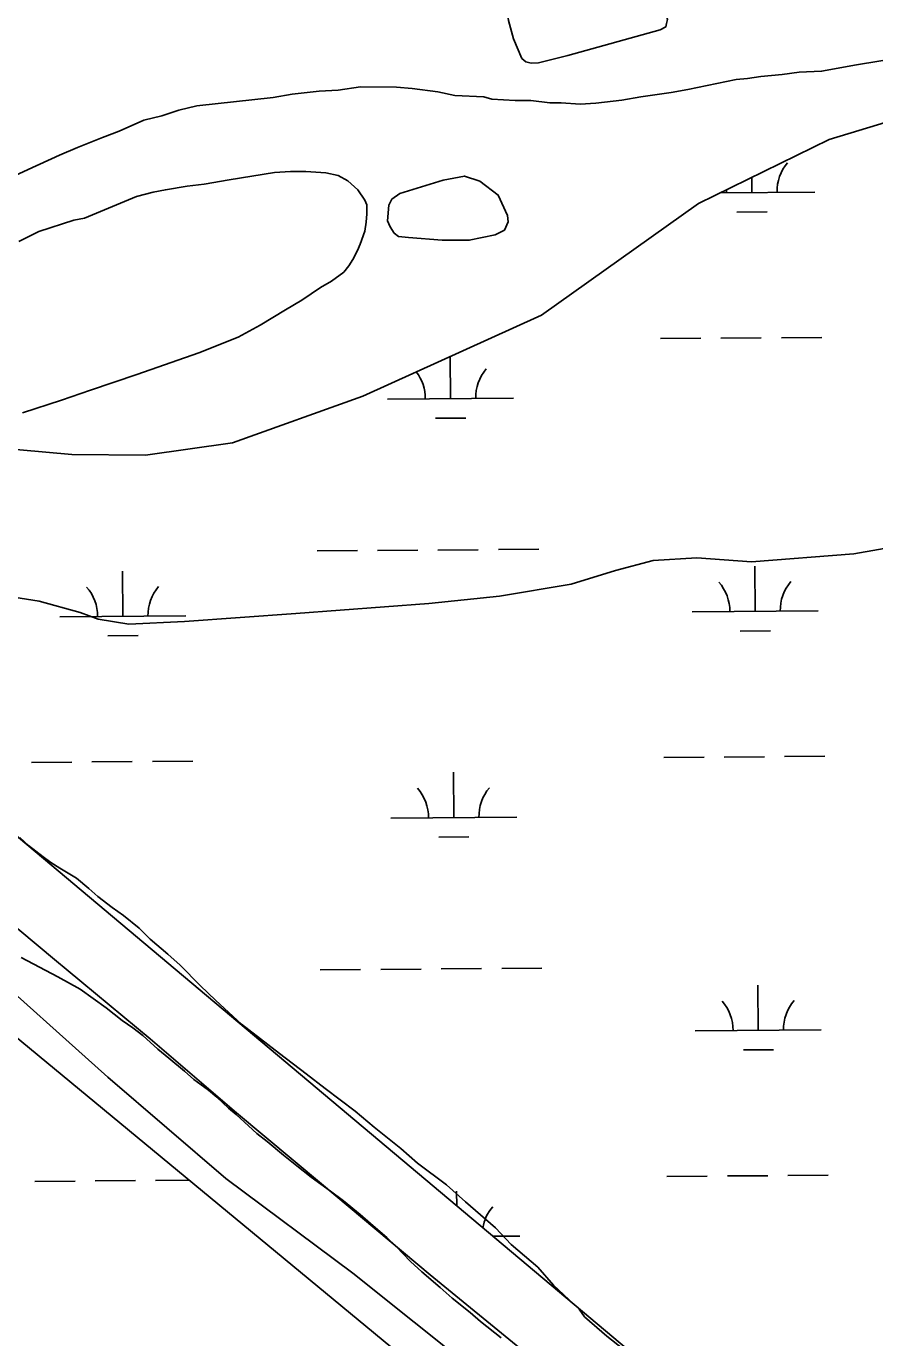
# Model space of a CAD drawing. Extents: x 3540316 to 3578335, y 553172 to 578787.
# Drawn here: x 3560722 to 3561395, y 561164 to 562205 of the extents above; entities that cross this region are included whole.
import ezdxf

# ---------------------------------------------------------------- set-up
doc = ezdxf.new("R2010")
doc.units = 0
for name, color, linetype in [('V-RAIL-TRAK', 7, 'Continuous'), ('V-SITE-VEGE', 7, 'Continuous'), ('V-TOPO-SHOR', 7, 'Continuous'), ('V-WETL-SWMP', 7, 'Continuous')]:
    doc.layers.add(name, color=color, linetype=linetype)

msp = doc.modelspace()

# ---------------------------------------------------------------- linework, layer by layer
at = {"layer": 'V-RAIL-TRAK'}
msp.add_lwpolyline([(3560113.768, 561991.0650000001), (3560170.1920000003, 561944.511), (3560249.685, 561877.143), (3560316.036, 561820.841), (3560375.985, 561771.359), (3560449.0700000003, 561709.843), (3560518.313, 561651.906), (3560603.588, 561581.268), (3560672.8310000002, 561523.652), (3560744.318, 561464.083), (3560820.2970000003, 561401.257), (3560888.887, 561342.356), (3560956.204, 561286.047), (3561042.435, 561213.787), (3561116.495, 561153.234), (3561166.18, 561111.248), (3561232.207, 561054.946), (3561301.1180000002, 560996.044), (3561371.645, 560937.451), (3561437.9960000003, 560881.149)], dxfattribs=at)
at = {"layer": 'V-SITE-VEGE'}
for p, q in [((3560717.762, 561465.687), (3560746.934, 561450.3819999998)), ((3560746.934, 561450.382), (3560764.608, 561440.4880000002)), ((3560764.608, 561440.488), (3560785.352, 561425.6900000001)), ((3560785.352, 561425.6900000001), (3560798.146, 561415.833)), ((3560798.146, 561415.833), (3560806.532, 561410.002)), ((3560806.532, 561410.002), (3560814.47, 561403.729)), ((3560814.47, 561403.729), (3560826.3710000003, 561392.9890000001)), ((3560826.3710000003, 561392.9890000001), (3560835.1920000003, 561385.8250000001)), ((3560835.1920000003, 561385.8250000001), (3560847.539, 561375.526)), ((3560847.539, 561375.526), (3560855.0330000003, 561368.8150000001)), ((3560855.0330000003, 561368.8150000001), (3560866.506, 561360.297)), ((3560866.506, 561360.297), (3560873.1210000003, 561354.9230000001)), ((3560873.1210000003, 561354.9230000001), (3560882.372, 561345.979)), ((3560882.372, 561345.979), (3560888.545, 561341.052)), ((3560888.545, 561341.052), (3560898.242, 561332.102)), ((3560898.242, 561332.102), (3560904.8510000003, 561325.843)), ((3560904.8510000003, 561325.843), (3560913.235, 561319.568)), ((3560913.235, 561319.568), (3560926.023, 561308.823)), ((3560926.023, 561308.823), (3560936.607, 561300.311)), ((3560936.607, 561300.3109999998), (3560948.078, 561291.351)), ((3560948.078, 561291.351), (3560963.524, 561280.142)), ((3560963.524, 561280.142), (3560973.6720000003, 561272.524)), ((3560973.6720000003, 561272.524), (3560986.904, 561261.776)), ((3560986.904, 561261.776), (3560995.2800000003, 561254.612)), ((3560995.2800000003, 561254.612), (3561008.0640000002, 561243.424)), ((3561008.0640000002, 561243.424), (3561015.5530000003, 561236.2679999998)), ((3561015.5530000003, 561236.2679999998), (3561027, 561224.201)), ((3561027, 561224.201), (3561035.8140000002, 561216.148)), ((3561035.8140000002, 561216.148), (3561050.363, 561203.615)), ((3561050.363, 561203.615), (3561060.06, 561195.111)), ((3561060.06, 561195.111), (3561074.1750000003, 561183.9129999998)), ((3561074.1750000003, 561183.9129999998), (3561082.554, 561176.7490000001)), ((3561082.554, 561176.7490000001), (3561098.872, 561163.7590000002))]:
    msp.add_line(p, q, dxfattribs=at)
for points in [[(3560704.616, 562082.655), (3560723.3710000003, 562091.417), (3560748.375, 562102.799), (3560762.66, 562108.9230000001), (3560782.298, 562116.783), (3560795.688, 562122.024), (3560815.333, 562130.775), (3560829.599, 562134.23), (3560842.9790000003, 562138.578), (3560857.247, 562142.029), (3560917.8170000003, 562148.697), (3560932.966, 562151.253), (3560954.343, 562153.762), (3560969.477, 562154.5380000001), (3560987.2970000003, 562157.0750000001), (3561015.775, 562156.86), (3561028.224, 562155.877), (3561048.676, 562153.055), (3561062.004, 562150.284), (3561085.136, 562149.221), (3561091.3540000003, 562147.395), (3561110.034, 562146.3640000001), (3561122.494, 562146.27), (3561137.61, 562144.378), (3561146.509, 562144.31), (3561161.631, 562143.307), (3561174.095, 562144.103), (3561194.585, 562146.62), (3561209.732, 562149.176), (3561233.788, 562152.556), (3561247.1580000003, 562155.126), (3561285.486, 562162.849), (3561294.3910000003, 562163.67), (3561305.083, 562165.37), (3561322.006, 562167.023), (3561335.367, 562168.704), (3561353.1720000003, 562169.46), (3561380.802, 562174.5920000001), (3561432.483, 562183.103)], [(3560719.038, 561898.3150000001), (3560749.784, 561908.307), (3560772.8510000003, 561916.3150000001), (3560809.752, 561928.818), (3560858.955, 561945.83), (3560890.234, 561958.376), (3560907.687, 561967.957), (3560927.717, 561980.077), (3560940.551, 561987.651), (3560955.457, 561997.762), (3560964.183, 562002.808), (3560973.95, 562009.892), (3560978.079, 562014.973), (3560981.184, 562020.062), (3560984.8170000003, 562027.189), (3560986.9, 562032.289), (3560990.5530000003, 562042.486), (3560991.631, 562049.635), (3560992.1920000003, 562056.277), (3560992.245, 562063.433), (3560990.738, 562067.023), (3560985.177, 562075.2440000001), (3560977.051, 562082.463), (3560969.414, 562086.61), (3560959.717, 562088.728), (3560943.877, 562089.868), (3560931.61, 562089.96), (3560918.8200000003, 562089.035), (3560882.992, 562083.167), (3560863.029, 562079.7390000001), (3560849.727, 562078.305), (3560832.323, 562075.368), (3560822.595, 562073.3960000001), (3560809.2770000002, 562069.919), (3560768.251, 562052.845), (3560759.549, 562051.3740000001), (3560731.877, 562042.381), (3560715.968, 562034.3200000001)], [(3561195.1550000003, 561155.175), (3561182.77, 561165.059), (3561165.086, 561180.321), (3561160.683, 561186.584), (3561140.3540000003, 561205.427), (3561128.001, 561219.757), (3561106.7770000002, 561237.718), (3561094.418, 561251.159), (3561070.542, 561271.805), (3561055.514, 561285.2710000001), (3561032.503, 561302.353), (3561019.242, 561314.022), (3560998.008, 561331.0920000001), (3560982.974, 561343.6630000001), (3560959.08, 561361.643), (3560944.037, 561373.326), (3560922.799, 561389.506), (3560892.714, 561412.8690000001), (3560872.3880000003, 561431.713), (3560860.0160000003, 561443.3740000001), (3560844.115, 561459.514), (3560834.393, 561468.487), (3560820.242, 561480.164), (3560811.409, 561489.128), (3560799.022, 561499.008), (3560790.171, 561505.308), (3560778.667, 561514.294), (3560771.596, 561520.578), (3560761.87, 561528.659), (3560748.578, 561536.769), (3560741.492, 561541.273), (3560735.295, 561545.7660000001), (3560723.793, 561554.755), (3560716.721, 561561.0380000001)]]:
    msp.add_lwpolyline(points, dxfattribs=at)
at = {"layer": 'V-TOPO-SHOR'}
for points in [[(3561104.67, 562209.902), (3561103.1240000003, 562219.9670000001), (3561104.793, 562226.118), (3561107.738, 562229.6630000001), (3561115.227, 562233.501), (3561190.9420000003, 562252.068), (3561211.08, 562255.81), (3561215.932, 562254.151), (3561220.757, 562248.601), (3561230.849, 562210.5750000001), (3561230.1780000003, 562207.337), (3561229.5100000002, 562204.747), (3561224.951, 562202.51), (3561151.8170000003, 562181.977), (3561128.421, 562176.314), (3561122.58, 562176.034), (3561118.3710000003, 562177.037), (3561115.148, 562179.657), (3561108.776, 562195.275), (3561104.67, 562209.902)], [(3561008.764, 562050.713), (3561009.829, 562063.029), (3561012.1350000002, 562067.879), (3561018.332, 562072.372), (3561052.794, 562083.143), (3561069.684, 562086.26), (3561081.98, 562082.274), (3561096.492, 562071.137), (3561103.83, 562054.8640000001), (3561104.4450000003, 562049.9940000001), (3561101.473, 562043.205), (3561093.988, 562039.694), (3561073.52, 562035.305), (3561052.112, 562035.4670000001), (3561025.208, 562037.616), (3561017.427, 562038.322), (3561013.88, 562040.944), (3561010.673, 562045.832), (3561008.764, 562050.713)], [(3560446.742, 561748.977), (3560537.011, 561759.122), (3560606.031, 561761.762), (3560670.045, 561758.576), (3560732.2060000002, 561748.639), (3560764.612, 561739.826), (3560779.001, 561734.307), (3560803.325, 561730.518), (3560847.535, 561732.439), (3560935.9760000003, 561738.993), (3561041.563, 561746.769), (3561097.529, 561752.661), (3561154.4220000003, 561762.158), (3561189.68, 561773.1680000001), (3561219.505, 561781.061), (3561254.2460000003, 561783.055), (3561297.5160000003, 561780.024), (3561378.737, 561786.179), (3561422.54, 561793.9670000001)], [(3560408.071, 561704.171), (3560495.9220000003, 561632.255), (3560588.66, 561550.384), (3560681.373, 561464.905), (3560786.644, 561370.762), (3560880.295, 561290.237), (3560981.2, 561215.069), (3561078.478, 561137.223), (3561110.3310000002, 561114.885), (3561196.379, 561042.986), (3561319.108, 560931.1240000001), (3561437.906, 560836.429)]]:
    msp.add_lwpolyline(points, dxfattribs=at)
at = {"layer": 'V-WETL-SWMP'}
for p, q in [((3561297.8534961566, 562073.1829111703), (3561297.760794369, 562085.2108108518)), ((3561272.8477846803, 562072.9901455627), (3561347.8519960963, 562073.5683427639)), ((3561285.9727826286, 562057.6599014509), (3561309.9720625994, 562057.8449086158)), ((3561225.337330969, 561957.1887302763), (3561257.3363709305, 561957.4354064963)), ((3561273.335890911, 561957.5587446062), (3561305.334930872, 561957.805420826)), ((3561321.334450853, 561957.9287589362), (3561353.333490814, 561958.1754351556)), ((3561058.6361783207, 561909.472381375), (3561058.3781311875, 561942.953559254)), ((3561008.637678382, 561909.0869497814), (3561108.634678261, 561909.8578129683)), ((3561046.755464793, 561893.9493716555), (3561070.754744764, 561894.1343788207)), ((3560952.7207689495, 561788.5816031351), (3560984.7198089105, 561788.8282793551)), ((3561000.719328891, 561788.9516174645), (3561032.7183688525, 561789.1982936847)), ((3561048.717888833, 561789.3216317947), (3561080.716928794, 561789.5683080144)), ((3561096.716448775, 561789.6916461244), (3561128.715488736, 561789.9383223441)), ((3560798.5244746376, 561736.6495342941), (3560798.2470232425, 561772.6483821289)), ((3561300.41741679, 561740.5185582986), (3561300.139965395, 561776.5174061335)), ((3561250.4189168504, 561740.1331267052), (3561350.4159167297, 561740.9039898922)), ((3560748.5259746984, 561736.2641027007), (3560848.522974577, 561737.0349658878)), ((3560786.6437611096, 561721.1265245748), (3560810.6430410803, 561721.3115317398)), ((3561288.536703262, 561724.9955485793), (3561312.535983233, 561725.1805557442)), ((3560726.00830945, 561620.6553534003), (3560758.0073494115, 561620.9020296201)), ((3560774.006869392, 561621.0253677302), (3560806.0059093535, 561621.2720439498)), ((3560822.0054293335, 561621.3953820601), (3560854.004469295, 561621.6420582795)), ((3561227.9012516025, 561624.5243774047), (3561259.900291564, 561624.7710536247)), ((3561275.8998115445, 561624.8943917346), (3561307.8988515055, 561625.1410679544)), ((3561323.898371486, 561625.2644060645), (3561355.8974114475, 561625.511082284)), ((3561061.200098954, 561576.8080285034), (3561060.922647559, 561612.8068763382)), ((3561011.2015990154, 561576.4225969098), (3561111.198598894, 561577.1934600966)), ((3561049.3193854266, 561561.2850187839), (3561073.318665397, 561561.4700259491)), ((3560569.355637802, 561521.955749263), (3561158.2286669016, 561035.17560869)), ((3560955.2846895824, 561455.9172502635), (3560987.283729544, 561456.1639264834)), ((3561003.2832495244, 561456.287264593), (3561035.2822894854, 561456.533940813)), ((3561051.2818094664, 561456.6572789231), (3561083.2808494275, 561456.9039551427)), ((3561099.2803694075, 561457.0272932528), (3561131.2794093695, 561457.2739694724)), ((3561302.981337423, 561407.854205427), (3561302.703886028, 561443.8530532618)), ((3561252.9828374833, 561407.4687738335), (3561352.979837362, 561408.2396370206)), ((3561291.100623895, 561392.3311957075), (3561315.0999038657, 561392.5162028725)), ((3561326.462292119, 561292.6000531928), (3561358.461332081, 561292.8467294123)), ((3560728.604727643, 561287.9540818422), (3560760.603774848, 561288.200758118)), ((3560776.6032984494, 561288.324096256), (3560808.6023456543, 561288.5707725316)), ((3560824.6018692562, 561288.6941106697), (3560851.290584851, 561288.8998503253)), ((3561230.4651722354, 561291.860024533), (3561262.4642121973, 561292.106700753)), ((3561278.463732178, 561292.2300388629), (3561310.462772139, 561292.4767150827)), ((3561063.577358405, 561268.3626473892), (3561063.4865681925, 561280.1425234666)), ((3561092.120347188, 561244.3622706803), (3561113.762519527, 561244.529107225))]:
    msp.add_line(p, q, dxfattribs=at)
msp.add_lwpolyline([(3561440.191, 560964.138), (3561392.171, 560992.062), (3560536.341, 561711.687), (3560293.16, 561899.566), (3560255.5, 561930.858), (3560238.615, 561975.772), (3560238.7460000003, 561992.997), (3560256.1010000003, 562010.091), (3560276.561, 561982.375), (3560431.166, 561926.082), (3560503.353, 561904.8640000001), (3560599.628, 561880.019), (3560675.364, 561872.555), (3560757.991, 561865.039), (3560816.554, 561864.595), (3560885.531, 561874.408), (3560989.166, 561911.519), (3561130.904, 561975.903), (3561255.6, 562064.532), (3561359.339, 562115.4230000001), (3561459.477, 562145.67)], dxfattribs=at)
for centre, radius, start, end in [((3561353.0911156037, 562074.0835466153), 35.24628790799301, 139.66985193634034, 181.21351026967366), ((3561242.608558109, 562073.2318516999), 35.24628790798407, 359.6698580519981, 3.548129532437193), ((3561003.391240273, 561909.5213219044), 35.24628790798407, 359.6698580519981, 37.04328290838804), ((3561113.8737977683, 561910.3730168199), 35.24628790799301, 139.66985193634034, 181.21351026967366), ((3561245.172478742, 561740.5674988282), 35.24628790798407, 359.6698580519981, 41.21351638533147), ((3561355.6550362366, 561741.4191937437), 35.24628790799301, 139.66985193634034, 181.21351026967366), ((3560743.2795365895, 561736.6984748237), 35.24628790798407, 359.6698580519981, 41.21351638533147), ((3560853.7620940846, 561737.5501697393), 35.24628790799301, 139.66985193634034, 181.21351026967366), ((3561005.955160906, 561576.8569690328), 35.24628790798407, 359.6698580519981, 41.21351638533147), ((3561116.437718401, 561577.7086639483), 35.24628790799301, 139.66985193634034, 181.21351026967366), ((3561247.736399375, 561407.9031459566), 35.24628790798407, 359.6698580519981, 41.21351638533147), ((3561358.21895687, 561408.754840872), 35.24628790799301, 139.66985193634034, 181.21351026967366), ((3561119.001639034, 561245.0443110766), 35.24628790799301, 139.6698519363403, 170.31537665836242)]:
    msp.add_arc(centre, radius, start, end, dxfattribs=at)

doc.saveas('drawing.dxf')
